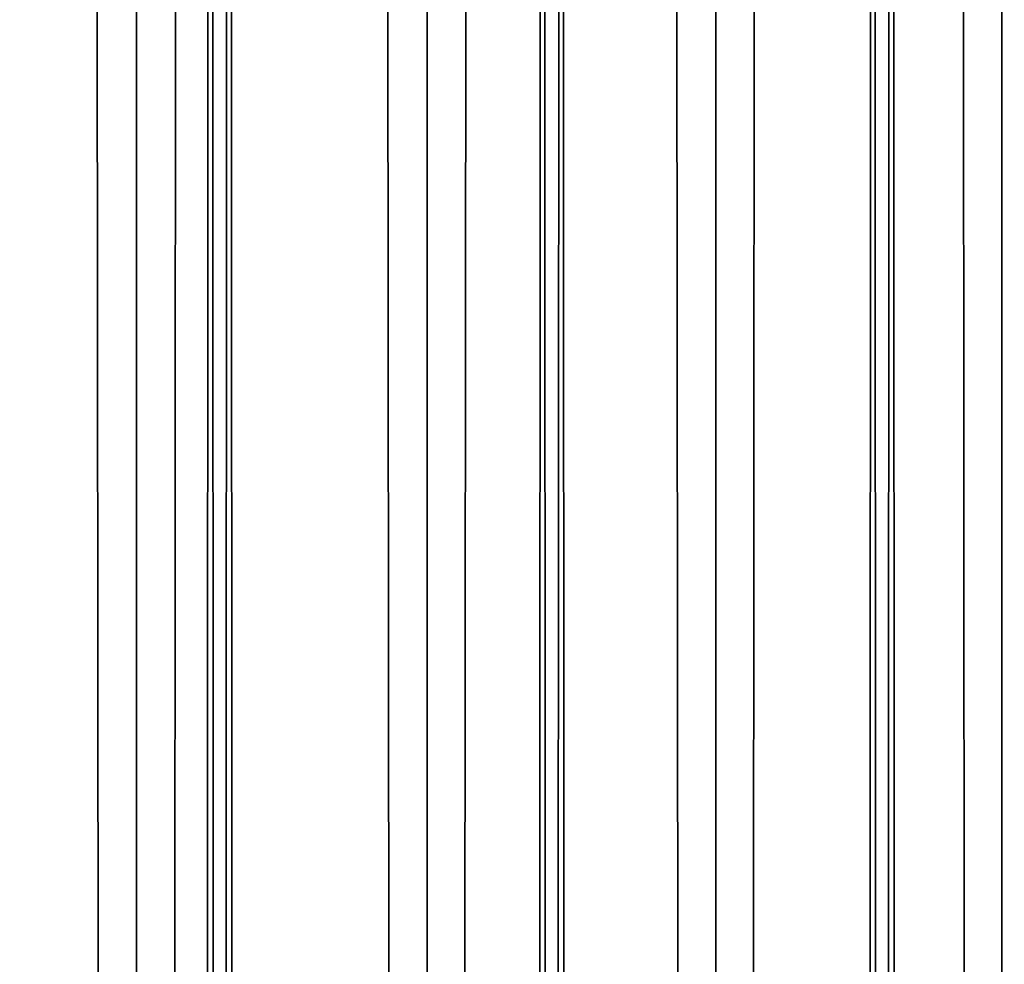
# Model space of a CAD drawing. Header units: millimetres. Extents: x -161 to 161, y -94 to 1149.
# Tile 1032 of 1056: x 0.74 to 2.29, y 637.47 to 638.96. Entities that reach past the tile are written whole.
import ezdxf

# ---------------------------------------------------------------- set-up
doc = ezdxf.new("R2010")
doc.units = ezdxf.units.MM
doc.header["$LTSCALE"] = 81.481481
for name, color, linetype in [('3', 7, 'CONTINUOUS'), ('4', 7, 'CONTINUOUS'), ('5', 7, 'CONTINUOUS')]:
    doc.layers.add(name, color=color, linetype=linetype)

msp = doc.modelspace()

# ---------------------------------------------------------------- linework, layer by layer
at = {"layer": '3', "color": 7, "linetype": 'CONTINUOUS', "true_color": 0xaaaaaa}
for points in [[(0.2655, -11, -11.9971), (0.5426, 648.5, -11.9877), (0.7959, -11, -11.9736), (0.2655, -11, -11.9971)], [(0.5426, 648.5, -11.9877), (1.069, 648.5, -11.9523), (0.7959, -11, -11.9736), (0.5426, 648.5, -11.9877)], [(0.7959, -11, -11.9736), (1.069, 648.5, -11.9523), (1.3247, -11, -11.9267), (0.7959, -11, -11.9736)], [(1.069, 648.5, -11.9523), (1.5934, 648.5, -11.8937), (1.3247, -11, -11.9267), (1.069, 648.5, -11.9523)], [(1.3247, -11, -11.9267), (1.5934, 648.5, -11.8937), (1.851, -11, -11.8564), (1.3247, -11, -11.9267)], [(1.5934, 648.5, -11.8937), (2.1149, 648.5, -11.8122), (1.851, -11, -11.8564), (1.5934, 648.5, -11.8937)], [(1.851, -11, -11.8564), (2.1149, 648.5, -11.8122), (2.3736, -11, -11.7629), (1.851, -11, -11.8564)], [(2.1149, 648.5, -11.8122), (2.6326, 648.5, -11.7077), (2.3736, -11, -11.7629), (2.1149, 648.5, -11.8122)]]:
    msp.add_3dface(points, dxfattribs=at)
at = {"layer": '4', "color": 7, "linetype": 'CONTINUOUS', "true_color": 0xaaaaaa}
for points in [[(0.7959, -11, 11.9736), (0.5127, 648.5, 11.989), (0.2655, -11, 11.9971), (0.7959, -11, 11.9736)], [(1.0392, 648.5, 11.9549), (0.5127, 648.5, 11.989), (0.7959, -11, 11.9736), (1.0392, 648.5, 11.9549)], [(1.3247, -11, 11.9267), (1.0392, 648.5, 11.9549), (0.7959, -11, 11.9736), (1.3247, -11, 11.9267)], [(1.5636, 648.5, 11.8977), (1.0392, 648.5, 11.9549), (1.3247, -11, 11.9267), (1.5636, 648.5, 11.8977)], [(1.851, -11, 11.8564), (1.5636, 648.5, 11.8977), (1.3247, -11, 11.9267), (1.851, -11, 11.8564)], [(2.0852, 648.4999, 11.8174), (1.5636, 648.5, 11.8977), (1.851, -11, 11.8564), (2.0852, 648.4999, 11.8174)], [(2.3736, -11, 11.7629), (2.0852, 648.4999, 11.8174), (1.851, -11, 11.8564), (2.3736, -11, 11.7629)], [(2.603, 648.4999, 11.7143), (2.0852, 648.4999, 11.8174), (2.3736, -11, 11.7629), (2.603, 648.4999, 11.7143)]]:
    msp.add_3dface(points, dxfattribs=at)
at = {"layer": '5', "color": 7, "linetype": 'CONTINUOUS', "true_color": 0xaaaaaa}
for points in [[(0.9227, 1089, 9.9573), (0.4618, 1089, 9.9893), (0.9227, 569, 9.9573), (0.9227, 1089, 9.9573)], [(0.9227, 569, 9.9573), (0.4618, 1089, 9.9893), (0.4618, 569, 9.9893), (0.9227, 569, 9.9573)], [(0.4618, 1089, -9.9893), (0.9227, 1089, -9.9573), (0.4618, 569, -9.9893), (0.4618, 1089, -9.9893)], [(0.4618, 569, -9.9893), (0.9227, 1089, -9.9573), (0.9227, 569, -9.9573), (0.4618, 569, -9.9893)], [(1.3816, 1089, 9.9041), (0.9227, 1089, 9.9573), (1.3816, 569, 9.9041), (1.3816, 1089, 9.9041)], [(1.3816, 569, 9.9041), (0.9227, 1089, 9.9573), (0.9227, 569, 9.9573), (1.3816, 569, 9.9041)], [(0.9227, 1089, -9.9573), (1.3816, 1089, -9.9041), (0.9227, 569, -9.9573), (0.9227, 1089, -9.9573)], [(0.9227, 569, -9.9573), (1.3816, 1089, -9.9041), (1.3816, 569, -9.9041), (0.9227, 569, -9.9573)], [(1.8375, 1089, 9.8297), (1.3816, 1089, 9.9041), (1.8375, 569, 9.8297), (1.8375, 1089, 9.8297)], [(1.8375, 569, 9.8297), (1.3816, 1089, 9.9041), (1.3816, 569, 9.9041), (1.8375, 569, 9.8297)], [(1.3816, 1089, -9.9041), (1.8375, 1089, -9.8297), (1.3816, 569, -9.9041), (1.3816, 1089, -9.9041)], [(1.3816, 569, -9.9041), (1.8375, 1089, -9.8297), (1.8375, 569, -9.8297), (1.3816, 569, -9.9041)], [(2.2895, 1089, 9.7344), (1.8375, 1089, 9.8297), (2.2895, 569, 9.7344), (2.2895, 1089, 9.7344)], [(2.2895, 569, 9.7344), (1.8375, 1089, 9.8297), (1.8375, 569, 9.8297), (2.2895, 569, 9.7344)], [(1.8375, 1089, -9.8297), (2.2895, 1089, -9.7344), (1.8375, 569, -9.8297), (1.8375, 1089, -9.8297)], [(1.8375, 569, -9.8297), (2.2895, 1089, -9.7344), (2.2895, 569, -9.7344), (1.8375, 569, -9.8297)], [(2.7366, 1089, 9.6183), (2.2895, 1089, 9.7344), (2.7366, 569, 9.6183), (2.7366, 1089, 9.6183)], [(2.7366, 569, 9.6183), (2.2895, 1089, 9.7344), (2.2895, 569, 9.7344), (2.7366, 569, 9.6183)], [(2.2895, 1089, -9.7344), (2.7366, 1089, -9.6183), (2.2895, 569, -9.7344), (2.2895, 1089, -9.7344)], [(2.2895, 569, -9.7344), (2.7366, 1089, -9.6183), (2.7366, 569, -9.6183), (2.2895, 569, -9.7344)]]:
    msp.add_3dface(points, dxfattribs=at)

doc.saveas('drawing.dxf')
